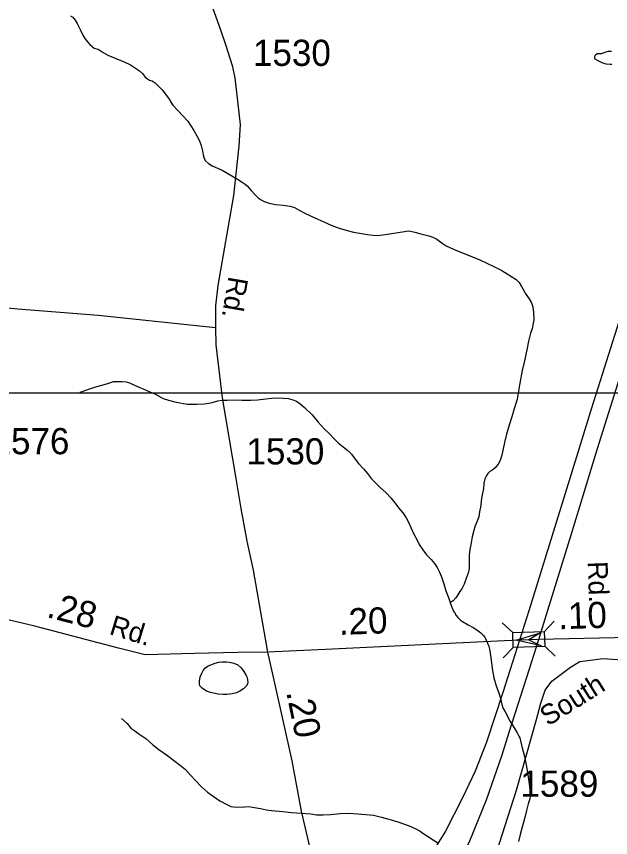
# Model space of a CAD drawing. Extents: x 2220236 to 2384410, y 720751 to 894131.
# Drawn here: x 2341712 to 2344548, y 833344 to 837260 of the extents above; entities that cross this region are included whole.
import ezdxf

# ---------------------------------------------------------------- set-up
doc = ezdxf.new("R2010")
doc.units = 0
doc.layers.add('Default', color=7, linetype='Continuous')

msp = doc.modelspace()

# ---------------------------------------------------------------- linework, layer by layer
at = {"layer": 'Default'}
for p, q in [((2344231.7, 834326.1), (2344278.9, 834376.5)), ((2344030.4, 834368.7), (2344080.7, 834321.6)), ((2344234, 834257.2), (2344284.3, 834210)), ((2344035.8, 834200.7), (2344083, 834251))]:
    msp.add_line(p, q, dxfattribs=at)
for points in [[(2344205.1, 834289), (2344248.3, 834428.5), (2344361.2, 834793), (2344486.3, 835199.7), (2344779.5, 836134.4), (2345074.6, 837078.9), (2345279.8, 837741.8), (2345463.5, 838326.5), (2345787.9, 839351.2), (2345940.4, 839793.2), (2346159.3, 840375.9), (2346307.8, 840751.4), (2346458.3, 841113.1), (2346608.8, 841461.2), (2346743.6, 841750.6), (2346984, 842251.2), (2347103.3, 842483.9), (2347287, 842839.8), (2347408.1, 843058.8), (2347431.8, 843101.1), (2347519.9, 843258.5)], [(2342587.7, 837472), (2342686.3, 837196.2), (2342712.2, 837121.9), (2342741.9, 837025.9), (2342755, 836966.5), (2342779.4, 836744.8), (2342774.2, 836641.8), (2342748, 836406.1), (2342673.7, 835977.4), (2342662.9, 835879.3), (2342661.6, 835774.2), (2342663.4, 835693.9), (2342694.2, 835441.8), (2342759.3, 835056.6), (2342783.8, 834913.5), (2342812.2, 834757.5), (2342842, 834619.9), (2342911.1, 834229.2)], [(2345066.8, 837348.8), (2344957.3, 836994.8), (2344742.3, 836302.6), (2344638.7, 835964.3), (2344457, 835391.3), (2344351.4, 835051.1), (2344157.1, 834425), (2344113.9, 834286)], [(2341969.5, 837263.5), (2341981.6, 837255.8), (2341991.7, 837242.4), (2342001.9, 837226.4), (2342016.5, 837198.1), (2342028.8, 837170.7), (2342038.9, 837154.7), (2342051.1, 837138.8), (2342062.7, 837126.1), (2342073, 837116.1), (2342083.5, 837108.9), (2342101.4, 837103.1), (2342125.7, 837087.7), (2342147.9, 837075.5), (2342183.9, 837060.5), (2342226.3, 837042.6), (2342256.4, 837029), (2342280.7, 837013.6), (2342298.9, 837001.2), (2342315, 836985.5), (2342327.1, 836969.6), (2342337.3, 836961.8), (2342347.3, 836956.6), (2342359.3, 836952.2), (2342373.5, 836942.9), (2342389.6, 836927.1), (2342408, 836910.5), (2342422.9, 836889.8), (2342440.4, 836865.2), (2342452.3, 836846.7), (2342458.9, 836837.1), (2342482.9, 836811.8), (2342508.3, 836784.3), (2342529.7, 836760.6), (2342544, 836738.8), (2342558.4, 836716.4), (2342572.6, 836690.8), (2342585, 836666.7), (2342593.1, 836645), (2342599.4, 836619), (2342603.5, 836599.5), (2342607.8, 836583.2), (2342613.9, 836571), (2342628.2, 836557.8), (2342646.3, 836547.7), (2342672.4, 836535.7), (2342694.5, 836526.1), (2342740.9, 836499.1), (2342767.1, 836483.1), (2342789.4, 836469.2), (2342804.2, 836460), (2342813.4, 836452.1), (2342831.7, 836429.9), (2342851.9, 836408.4), (2342866.3, 836394.2), (2342879.4, 836385.9), (2342894.3, 836376.7), (2342918.5, 836369.5), (2342948.6, 836363.1), (2342984.6, 836359.7), (2343018.6, 836354.5), (2343038.8, 836348.8), (2343061, 836336.6), (2343089.2, 836321.3), (2343119.3, 836307.8), (2343151.4, 836293.6), (2343179.5, 836280), (2343213.6, 836265)], [(2344553, 837092.8), (2344537, 837092.1), (2344525.2, 837090), (2344515.2, 837086.3), (2344503.3, 837081.5), (2344493.1, 837082.1), (2344483.2, 837081.7), (2344475.3, 837075.5), (2344473.1, 837071.4), (2344471.4, 837065.5), (2344471.3, 837061.5), (2344473.4, 837057.3), (2344489.6, 837047.5), (2344505.6, 837040), (2344525.9, 837034.2), (2344545.6, 837032.4), (2344553.8, 837032.7)], [(2343213.6, 836265), (2343251.9, 836250.8), (2343290.1, 836239.3), (2343320.3, 836231.6), (2343358.3, 836225), (2343388.4, 836220.3), (2343414.4, 836217.4), (2343434.6, 836215), (2343460.4, 836217.7), (2343492.3, 836223.9), (2343522.3, 836228.4), (2343554.3, 836233), (2343582.3, 836237.4), (2343593.5, 836236.2), (2343614.4, 836231.2), (2343642.3, 836223.5), (2343680.4, 836214.2), (2343699.8, 836206.8), (2343718.5, 836197), (2343744.9, 836179.1), (2343762.8, 836166.7), (2343781.2, 836157.6), (2343813.3, 836143.5), (2343865.7, 836122.6), (2343923.8, 836098.8), (2343990.4, 836067.7), (2344028.6, 836047.9), (2344066.9, 836024.9), (2344097, 836004.8), (2344111.3, 835991.6), (2344123.6, 835971.4), (2344143.8, 835935.5), (2344160.1, 835913.8), (2344170.4, 835893.9), (2344176.5, 835874.4), (2344180.8, 835848.3), (2344181.3, 835813.9), (2344177.7, 835789.8), (2344173.9, 835769.9), (2344166.2, 835749.9), (2344156.6, 835711.8), (2344149.1, 835678), (2344137.8, 835617.5), (2344126.2, 835571.1), (2344114.9, 835511.5), (2344101.9, 835435.5), (2344088.4, 835389), (2344076.8, 835350.8), (2344063.3, 835310.8), (2344051.9, 835268.7), (2344042.4, 835228.9), (2344034.8, 835198.1), (2344029.1, 835168.3), (2344021.3, 835142.7), (2344011.5, 835124.3), (2343997.8, 835107.9), (2343986.1, 835097.6), (2343971.9, 835089.8), (2343962.2, 835079.6), (2343954.1, 835067.7), (2343948.4, 835055), (2343942.7, 835033.5), (2343941.1, 835008.8), (2343935.4, 834979), (2343929.7, 834950.9), (2343928, 834927.2), (2343922.4, 834897.4), (2343918.8, 834873.3), (2343910.7, 834852.6), (2343901.1, 834830.9), (2343894.8, 834809.3), (2343887.8, 834778.5), (2343882.4, 834750.4), (2343876.5, 834718.3), (2343872.7, 834690.2), (2343873.1, 834658.1), (2343873.3, 834652.5), (2343873.6, 834629.6), (2343869.8, 834610.4), (2343860, 834584.7), (2343848.5, 834552.1), (2343838.8, 834533.6), (2343828.9, 834517.8), (2343819.1, 834501.6), (2343809.2, 834487.4), (2343797.2, 834473.8), (2343791.5, 834469.3), (2343782.9, 834464)], [(2342661.6, 835774.2), (2342102.3, 835833.6), (2341718.5, 835863.3), (2341132.3, 835919.1)], [(2342016, 835468.3), (2342057.8, 835482.5), (2342095.6, 835495.6), (2342125.5, 835503.3), (2342153.4, 835511.7), (2342175.4, 835518.5), (2342191.5, 835519.8), (2342215.5, 835518.5), (2342235.6, 835516.7), (2342247.5, 835513.9), (2342255.5, 835511), (2342289.6, 835495.3), (2342320, 835481.8), (2342348.1, 835470.4), (2342376.1, 835458.4), (2342401.3, 835444.7), (2342412.4, 835438.6), (2342438, 835430.8), (2342474.5, 835419.8), (2342508.9, 835414), (2342528, 835411.5), (2342540.9, 835410.4), (2342572.7, 835410.7), (2342608.7, 835413.1), (2342630, 835415.7), (2342646.5, 835419.6), (2342672.5, 835426.3), (2342693.7, 835429.8), (2342718.6, 835430.8), (2342752.7, 835431.2), (2342788.6, 835429.4), (2342830.6, 835429.4), (2342862.6, 835432.4), (2342902.5, 835436.7), (2342928.7, 835439.4), (2342956.5, 835441.2), (2342986.4, 835440.1), (2343010.4, 835437.8), (2343030.7, 835432), (2343048.7, 835424.6), (2343066, 835412.8), (2343087, 835395), (2343123.6, 835359.4), (2343151.9, 835325.4), (2343180.4, 835293.8), (2343202.7, 835272.3), (2343231.1, 835242.3), (2343247.2, 835226.6), (2343271.3, 835207.2), (2343294, 835190.1), (2343311.8, 835171.8), (2343328.1, 835149.5), (2343344.4, 835128.1), (2343368.8, 835101.9), (2343387.1, 835080.7), (2343407.2, 835055.2), (2343421.5, 835041), (2343445.9, 835014.8), (2343476.2, 834987.5), (2343498.5, 834963.8), (2343518.9, 834940), (2343537.9, 834915.2), (2343556.2, 834892.9), (2343571.7, 834869), (2343583.6, 834849.1), (2343594.2, 834823.3), (2343608.7, 834791), (2343622.8, 834765.4), (2343635, 834741.2), (2343651.5, 834715.7), (2343669.8, 834691.8), (2343692, 834670.4), (2343708.3, 834650.7), (2343720.5, 834632.2), (2343731.6, 834610.6), (2343741.1, 834587), (2343751.3, 834554.6), (2343761.8, 834520.6), (2343774.3, 834489.3), (2343782.5, 834465), (2343782.9, 834464)], [(2329807.7, 835464.4), (2346103.7, 835464.4), (2346103.7, 816974.9), (2329807.7, 816974.9), (2329807.7, 835464.4)], [(2342911.1, 834229.2), (2342769.1, 834227.5), (2342561.4, 834222.3), (2342387, 834217), (2342325.9, 834215.3), (2342198.5, 834248.2), (2341793.5, 834353.3), (2341637.6, 834389.8), (2341349.8, 834464.9)], [(2343782.9, 834464), (2343790.6, 834443), (2343799, 834423.7), (2343803.2, 834417.3), (2343811.3, 834403.8), (2343819.2, 834393.3), (2343831.9, 834381.7), (2343841.7, 834373.9), (2343867.6, 834358.5), (2343892.1, 834346.4), (2343909.9, 834334.7), (2343928.2, 834320.6), (2343940.5, 834309), (2343948.6, 834296.8), (2343954.6, 834285.6), (2343966.9, 834257.6), (2343971.4, 834235.4), (2343975.8, 834201.1), (2343984.4, 834141.8), (2343990.8, 834105.9), (2344001.3, 834067.6), (2344013.6, 834037.9), (2344018.5, 834023.3), (2344022.1, 834007.7), (2344028.2, 833978.4), (2344034.5, 833962.3), (2344044.7, 833944.7), (2344057.2, 833920.6), (2344065.4, 833902.8), (2344077.7, 833883.6), (2344091.9, 833858.9), (2344102, 833843), (2344110.5, 833827.5), (2344114.5, 833819.5), (2344124.7, 833778.9), (2344137.5, 833731.2), (2344145.9, 833683.9), (2344154.6, 833633.4), (2344158.9, 833599.8), (2344163.6, 833558.3), (2344163.5, 833542.5), (2344161.8, 833529.3), (2344154.2, 833505.4), (2344146.3, 833473.9), (2344138.9, 833439.8), (2344125.3, 833393.3), (2344115.9, 833359.4), (2344108.4, 833325.3)], [(2343564.1, 831440.5), (2343569, 831530.7), (2343578, 831698.2), (2343610.3, 831907.7), (2343656.5, 832164.3), (2343738.5, 832499.5), (2343949.5, 833103.9), (2344099.4, 833570.8), (2344195.2, 833907.5), (2344215.2, 833985.1), (2344235.9, 834046.7), (2344267.1, 834089.5), (2344356.5, 834156.8), (2344401.4, 834184.1), (2344512.4, 834197.7), (2344670.2, 834187.4), (2344797.5, 834204.8), (2344832.5, 834235), (2344841.6, 834254.5), (2344859, 834302.5)], [(2344859, 834302.5), (2344276.4, 834290.5), (2344205.1, 834289)], [(2341471, 831013), (2341777.8, 831216.4), (2341988.9, 831357.2), (2342329.7, 831576.7), (2342416.9, 831632.9), (2342606.5, 831765.9), (2342737.4, 831865.6), (2342846.9, 831955.5), (2342958.3, 832055.3), (2343104.8, 832198), (2343200.6, 832295.8), (2343312, 832428.8), (2343413.6, 832555.9), (2343511.4, 832684.9), (2343593.5, 832814), (2343650.1, 832905.9), (2343769.3, 833107.3), (2343876.8, 833328.3), (2343955, 833523.8), (2344031.2, 833739), (2344064.5, 833846.5), (2344160.5, 834148.9), (2344205.1, 834289)], [(2344113.9, 834286), (2344069, 834145.3), (2344034.2, 834036.2), (2343956, 833799.6), (2343901.3, 833660.7), (2343840.7, 833533.6), (2343759.6, 833375.2), (2343663.8, 833222.7), (2343570, 833083.9), (2343476.2, 832974.4), (2343378.5, 832860.9), (2343177.2, 832661.5), (2343044.3, 832548.1), (2342833.2, 832385.7), (2342551.7, 832178.5), (2342018.2, 831783.5), (2341707.4, 831552.7)], [(2344113.9, 834286), (2344041.8, 834282.5), (2343186.8, 834241.4), (2342911.1, 834229.2)], [(2344205.1, 834289), (2344156.7, 834288), (2344113.9, 834286)], [(2342911.1, 834229.2), (2342940.8, 834094.7), (2343026.9, 833710.4), (2343071.7, 833470.9), (2343111.8, 833293.5), (2343159.1, 833104.3)], [(2342585.4, 834089.5), (2342589.4, 834111), (2342596.3, 834127.6), (2342603, 834141), (2342614.6, 834153.7), (2342626.7, 834163.3), (2342640.2, 834168.8), (2342660.6, 834176.2), (2342678.8, 834180.3), (2342692.5, 834182.5), (2342713.9, 834181.7), (2342728.7, 834180.7), (2342750.3, 834175.6), (2342769, 834167.5), (2342785, 834153.4), (2342797.5, 834136.5), (2342809.1, 834117.3), (2342813.4, 834107.6), (2342815.6, 834095.6), (2342816, 834085.8), (2342814.7, 834077.5), (2342812, 834069.8), (2342796.3, 834053.8), (2342778, 834042.2), (2342762.2, 834035), (2342742.1, 834029.2), (2342716.6, 834026.5), (2342698.6, 834025.8), (2342674.6, 834028.1), (2342638.5, 834035.8), (2342618.5, 834043.2), (2342598.2, 834057.2), (2342588, 834067.2), (2342585.5, 834078), (2342585.4, 834089.5)], [(2342213.9, 833912.4), (2342240.1, 833888.9), (2342258.4, 833866.7), (2342276.7, 833853.6), (2342296.6, 833839.7), (2342329.1, 833816.4), (2342361.4, 833788.2), (2342391.6, 833764.8), (2342428.1, 833739), (2342462.3, 833713.5), (2342494.8, 833687.6), (2342518.9, 833668.2), (2342543, 833642), (2342567.3, 833616.7), (2342595.8, 833586.7), (2342624.1, 833561.6), (2342650.5, 833541.4), (2342682.6, 833519.7), (2342715.8, 833501.4), (2342734.9, 833492.3), (2342748.4, 833490.5), (2342764.9, 833489.6), (2342800.9, 833491.7), (2342821.9, 833491.9), (2342839, 833490), (2342877.1, 833482.7), (2342905.5, 833477.3), (2342929.3, 833473.3), (2342983.4, 833468), (2343025.2, 833464.1), (2343073.2, 833461.2), (2343117.4, 833457.1), (2343143.5, 833453.2), (2343175.4, 833452.2), (2343211.4, 833454.3), (2343255.5, 833458.8), (2343299.4, 833461.2), (2343341.5, 833458), (2343379.4, 833454.6), (2343415.7, 833451.2), (2343453.8, 833441.3), (2343489.6, 833432.2), (2343531.8, 833419.9), (2343564.8, 833408.1), (2343595.1, 833397.8), (2343618.2, 833385.6), (2343639.4, 833374.4), (2343652.5, 833365.7), (2343678.8, 833348.1), (2343723, 833318.7)]]:
    msp.add_lwpolyline(points, dxfattribs=at)
for points in [[(2344080.7, 834321.6), (2344231.7, 834326.4), (2344234, 834255.9), (2344083, 834251)], [(2344216, 834258.2), (2344097.3, 834286), (2344214, 834321.3), (2344158.2, 834288)]]:
    msp.add_lwpolyline(points, close=True, dxfattribs=at)

# ---------------------------------------------------------------- texts
for s, p in [('1530', (2342841, 837023.8)), ('1576', (2341593, 835172.2)), ('1530', (2342809.9, 835123.6)), ('1589', (2344117.7, 833539))]:
    msp.add_text(s, height=125, dxfattribs=at).set_placement(p)
for s, height, rotation, p in [('Rd.', 95, 260.3631, (2342725.1, 836023.8)), ('Rd.', 95, 271.8687, (2344438.8, 834660.6)), ('.28', 125, 345.452, (2341851.4, 834396.7)), ('.10', 125, 1.7964, (2344299.7, 834337.5)), ('.20', 125, 2.11, (2343253.1, 834310.3)), ('Rd.', 95, 342.8534, (2342150.4, 834315.4)), ('South', 95, 32.1867, (2344249.1, 833873.3)), ('.20', 125, 281.6817, (2342999.1, 834038))]:
    msp.add_text(s, height=height, rotation=rotation, dxfattribs=at).set_placement(p)

doc.saveas('drawing.dxf')
